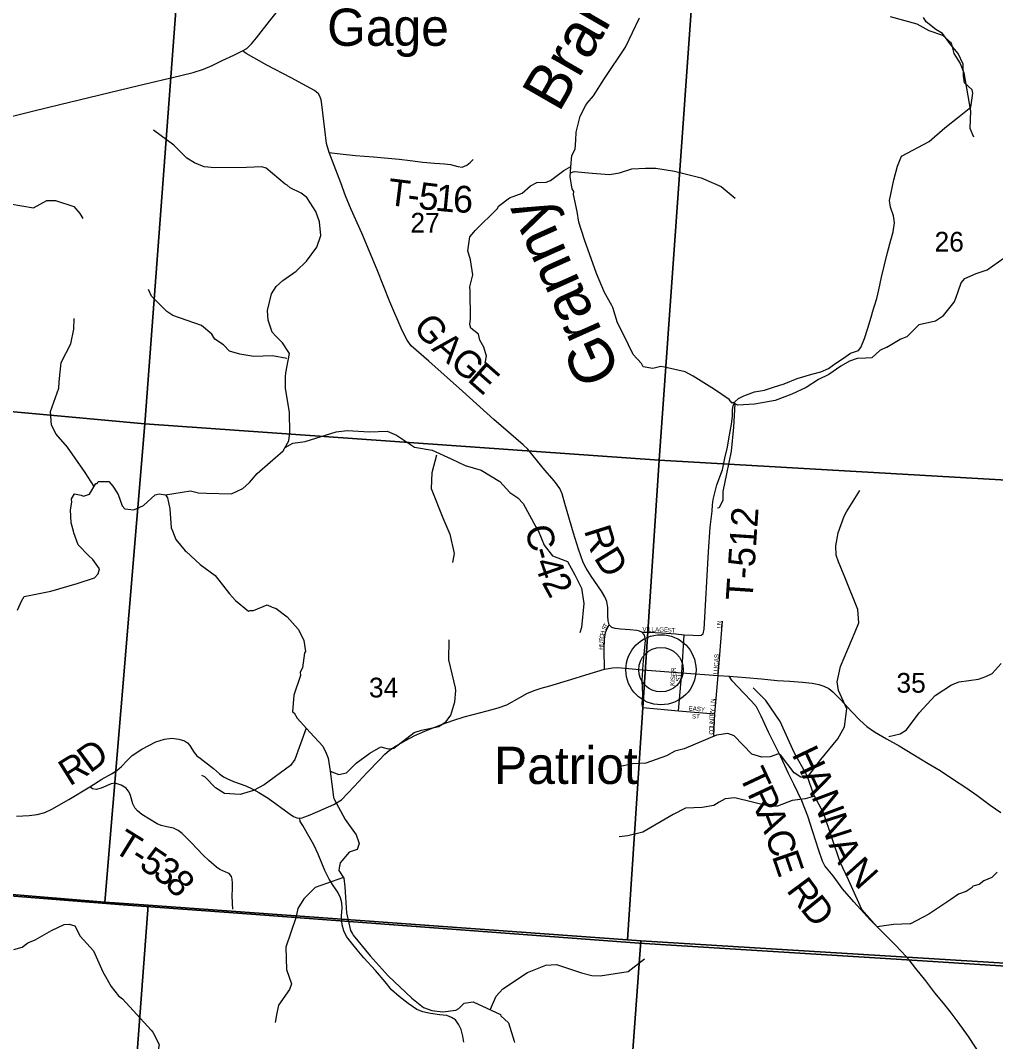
# Model space of a CAD drawing. Extents: x 1878108 to 2183446, y 146837 to 508383.
# Drawn here: x 1994425 to 2005354, y 277922 to 289361 of the extents above; entities that cross this region are included whole.
import ezdxf

# ---------------------------------------------------------------- set-up
doc = ezdxf.new("R2010")
doc.units = 0
for name, color, linetype in [('GM_X_County_Road', 7, 'Continuous'), ('GM_X_County_Road_Text', 7, 'Continuous'), ('GM_X_Minor_River', 7, 'Continuous'), ('GM_X_Minor_River_Text', 7, 'Continuous'), ('GM_X_Section', 7, 'Continuous'), ('GM_X_Section_Text', 7, 'Continuous'), ('GM_X_State_Route', 7, 'Continuous'), ('GM_X_Township', 7, 'Continuous'), ('GM_X_Township_Road', 7, 'Continuous'), ('GM_X_Township_Road_Text', 7, 'Continuous'), ('GM_X_Township_ROW', 7, 'Continuous'), ('GM_X_Township_Subdivision', 7, 'Continuous'), ('GM_X_Township_Subdivision_Text', 7, 'Continuous'), ('GM_X_Unincorporated', 7, 'Continuous'), ('GM_X_Unincorporated_Location', 7, 'Continuous'), ('GM_X_Unincorporated_Text', 7, 'Continuous')]:
    doc.layers.add(name, color=color, linetype=linetype)

msp = doc.modelspace()

# ---------------------------------------------------------------- linework, layer by layer
at = {"layer": 'GM_X_County_Road'}
for points in [[(2001399, 282086), (2001405, 282146), (2001417, 282258), (2001430, 282420), (2001418, 282476), (2001391, 282507), (2001362, 282518), (2001333, 282526), (2001254, 282533), (2001149, 282540), (2001090, 282550), (2001052, 282561), (2001025, 282592), (2001011, 282634), (2001009, 282692), (2001008, 282783), (2000996, 282850), (2000974, 282904), (2000938, 282967), (2000822, 283136), (2000765, 283224), (2000731, 283289), (2000679, 283438), (2000625, 283616), (2000528, 283949), (2000498, 284056), (2000469, 284116), (2000412, 284200), (2000304, 284321), (2000171, 284483), (2000111, 284557), (2000059, 284605), (1999730, 284892), (1999381, 285209), (1999003, 285543), (1998806, 285716), (1998760, 285778), (1998703, 285886), (1998567, 286207), (1998423, 286568), (1998252, 286978), (1998132, 287241), (1998069, 287396), (1998015, 287541), (1997885, 287883), (1997857, 287982), (1997837, 288138), (1997803, 288418), (1997795, 288472), (1997781, 288513), (1997765, 288539), (1997722, 288576), (1997591, 288645), (1997458, 288718), (1997186, 288861), (1996955, 288989), (1996915, 289021)], [(1994383, 280448), (1994522, 280453), (1994614, 280464), (1994700, 280489), (1994779, 280527), (1994969, 280632), (1995203, 280775), (1995339, 280862), (1995447, 280922), (1995504, 280958), (1995558, 281002), (1995620, 281071), (1995678, 281128), (1995786, 281197), (1995941, 281278), (1996040, 281309), (1996121, 281319), (1996200, 281308), (1996263, 281289), (1996299, 281269), (1996324, 281240), (1996346, 281200), (1996372, 281161), (1996404, 281124), (1996438, 281095), (1996588, 280982), (1996658, 280922), (1996701, 280888), (1996740, 280867), (1996813, 280835), (1996952, 280785), (1997023, 280752), (1997096, 280713), (1997202, 280648), (1997436, 280477), (1997484, 280443), (1997522, 280427), (1997555, 280426), (1997584, 280428), (1997674, 280462), (1997817, 280524), (1997937, 280576), (1998023, 280630), (1998165, 280779), (1998313, 280936), (1998446, 281074), (1998509, 281140), (1998559, 281183), (1998616, 281224), (1998741, 281294), (1998845, 281351), (1998983, 281409), (1999155, 281479), (1999270, 281520), (1999399, 281559), (1999655, 281628), (1999781, 281661), (1999875, 281695), (2000024, 281777), (2000108, 281826), (2000195, 281859), (2000263, 281879), (2000359, 281908), (2000592, 281976), (2000762, 282030), (2000972, 282092), (2001059, 282110), (2001122, 282112), (2001399, 282086)], [(2001399, 282086), (2001838, 282054), (2002244, 282023), (2002367, 282017)], [(2002367, 282017), (2002367, 282017), (2002556, 282002), (2002729, 281987), (2002908, 281968), (2003047, 281961), (2003190, 281949), (2003297, 281938), (2003373, 281921), (2003429, 281905), (2003484, 281876), (2003532, 281840), (2003617, 281753), (2003744, 281617), (2003831, 281523), (2003912, 281450), (2003997, 281390), (2004131, 281315), (2004272, 281235), (2004426, 281141), (2004599, 281036), (2004732, 280958), (2004884, 280858), (2005020, 280767), (2005145, 280682), (2005295, 280571), (2005413, 280488)], [(2004341, 278887), (2004300, 278931), (2004226, 279009), (2003953, 279283), (2003765, 279487), (2003638, 279633), (2003593, 279695), (2003533, 279780), (2003441, 279889), (2003415, 279943), (2003373, 280061), (2003307, 280270), (2003249, 280448), (2003183, 280617), (2003093, 280805), (2003033, 280926), (2002946, 281111), (2002877, 281253), (2002811, 281388), (2002726, 281568), (2002673, 281673), (2002620, 281737), (2002533, 281823), (2002402, 281962), (2002367, 282017)], [(1998024, 279326), (1998030, 279421), (1998026, 279476), (1998011, 279531), (1997982, 279594), (1997931, 279669), (1997885, 279741), (1997837, 279840), (1997764, 280020), (1997715, 280126), (1997644, 280249), (1997589, 280344), (1997560, 280388), (1997555, 280426)], [(1999395, 277915), (1999385, 277983), (1999363, 278059), (1999340, 278109), (1999301, 278165), (1999258, 278193), (1999203, 278213), (1999121, 278220), (1999022, 278235), (1998937, 278254), (1998869, 278283), (1998770, 278348), (1998670, 278428), (1998585, 278501), (1998513, 278592), (1998404, 278719), (1998273, 278860), (1998201, 278951), (1998137, 279028), (1998080, 279100), (1998050, 279163), (1998031, 279228), (1998026, 279275), (1998023, 279304), (1998024, 279326)], [(2005483, 277315), (2005265, 277654), (2005052, 277977), (2004933, 278141), (2004846, 278259), (2004770, 278354), (2004675, 278469), (2004574, 278602), (2004462, 278742), (2004387, 278837), (2004341, 278887)]]:
    msp.add_lwpolyline(points, dxfattribs=at)
at = {"layer": 'GM_X_Minor_River'}
for points in [[(2004174, 289406), (2004473, 289322), (2004605, 289246), (2004761, 289194), (2004855, 289109), (2004887, 288989), (2004957, 288877), (2004997, 288772), (2005073, 288345), (2005065, 288152), (2005105, 288056)], [(2004137, 285701), (2004058, 285665), (2003969, 285581), (2003901, 285577), (2003803, 285572), (2003717, 285544), (2003621, 285486), (2003487, 285394), (2003371, 285340), (2003231, 285249), (2003069, 285173), (2002885, 285103), (2002653, 285062), (2002467, 285052), (2002427, 285068), (2002415, 285082), (2002401, 285072), (2002369, 285114), (2002204, 285226), (2001964, 285375), (2001877, 285425), (2001643, 285477), (2001603, 285483), (2001513, 285460), (2001403, 285482), (2001385, 285516), (2001292, 285618), (2001186, 285836), (2001117, 285972), (2001063, 286144), (2001053, 286168), (2000972, 286312), (2000882, 286527), (2000746, 286903), (2000682, 287099), (2000663, 287221), (2000623, 287409), (2000629, 287443), (2000607, 287475), (2000586, 287609), (2000593, 287720), (2000606, 287849), (2000644, 287917), (2000651, 288021), (2000653, 288109), (2000699, 288287), (2000760, 288403), (2000776, 288433), (2000848, 288517), (2000972, 288710), (2001207, 289062), (2001362, 289388)], [(1996053, 284045), (1996330, 284091), (1996421, 284067), (1996509, 284065), (1996792, 284056), (1996918, 284117), (1996993, 284185), (1997079, 284287), (1997371, 284539), (1997433, 284653), (1997443, 284745), (1997441, 284969), (1997395, 285241), (1997396, 285368), (1997401, 285412), (1997440, 285630), (1997362, 285750), (1997286, 285824), (1997247, 285867), (1997202, 286002), (1997195, 286111), (1997240, 286299), (1997292, 286380), (1997367, 286446), (1997515, 286552), (1997631, 286663), (1997746, 286820), (1997791, 286952), (1997776, 287106), (1997737, 287221), (1997636, 287377), (1997571, 287427), (1997448, 287484), (1997416, 287516), (1997391, 287528), (1997178, 287705), (1997131, 287721), (1996959, 287712), (1996604, 287708), (1996484, 287722), (1996378, 287764), (1996292, 287816), (1996143, 287963), (1995918, 288133)], [(1999635, 285523), (1999647, 285601), (1999619, 285699), (1999573, 285779), (1999558, 285847), (1999474, 285915), (1999462, 285955), (1999470, 286017), (1999467, 286335), (1999463, 286375), (1999495, 286511), (1999470, 286677), (1999440, 286779), (1999463, 286935), (1999507, 286987), (1999523, 287009), (1999773, 287253), (1999783, 287279), (1999906, 287374), (2000050, 287424), (2000140, 287508), (2000214, 287546), (2000318, 287550), (2000366, 287568), (2000516, 287679), (2000593, 287725)], [(2000589, 287654), (2000630, 287667), (2000834, 287651), (2001029, 287634), (2001141, 287654), (2001279, 287698), (2001429, 287706), (2001545, 287705), (2001755, 287673), (2002054, 287596), (2002278, 287502), (2002436, 287368), (2002432, 287370)], [(1993460, 287502), (1993585, 287602), (1993666, 287633), (1993737, 287624), (1993972, 287469), (1994039, 287420), (1994312, 287305), (1994572, 287261), (1994720, 287342), (1994819, 287343), (1995025, 287277), (1995092, 287198), (1995125, 287141)], [(2004137, 285701), (2004284, 285790), (2004363, 285821), (2004496, 285956), (2004680, 285996), (2004769, 286055), (2004890, 286206), (2004907, 286250), (2004969, 286421), (2005010, 286470), (2005136, 286527), (2005258, 286568), (2005452, 286702), (2005546, 286729), (2005717, 286729), (2005733, 286729), (2005887, 286738), (2005996, 286779), (2006204, 286817), (2006333, 286832), (2006479, 286826), (2006589, 286819)], [(1997412, 285572), (1997251, 285603), (1997040, 285595), (1996883, 285622), (1996769, 285656), (1996701, 285727), (1996603, 285790), (1996571, 285848), (1996455, 285943), (1996133, 286057), (1996066, 286100), (1995895, 286272), (1995862, 286345)], [(1995251, 284140), (1995151, 284296), (1994953, 284581), (1994827, 284726), (1994775, 284826), (1994764, 284980), (1994854, 285241), (1994861, 285311), (1994882, 285529), (1994992, 285739), (1995024, 285903), (1995026, 286022)], [(2002430, 285067), (2002418, 284806), (2002390, 284536), (2002339, 284282), (2002297, 284082), (2002296, 283988), (2002256, 283902), (2002238, 283896)], [(1997392, 284576), (1997477, 284624), (1997615, 284643), (1997964, 284752), (1998086, 284768), (1998336, 284753), (1998537, 284761), (1998641, 284716), (1998840, 284582), (1999039, 284546), (1999251, 284449), (1999409, 284376), (1999588, 284321), (1999800, 284194), (1999910, 284072), (2000001, 284014), (2000059, 283950), (2000200, 283689), (2000229, 283648), (2000294, 283481), (2000390, 283362), (2000555, 283298), (2000637, 283150), (2000715, 283000), (2000738, 282831), (2000713, 282560), (2000695, 282502)], [(1999087, 284492), (1999036, 284293), (1999028, 284116), (1999158, 283788), (1999238, 283607), (1999287, 283389), (1999266, 283287)], [(1994393, 282755), (1994439, 282856), (1994467, 282906), (1994767, 282968), (1995063, 283055), (1995257, 283117), (1995297, 283161), (1995312, 283219), (1995238, 283323), (1995188, 283365), (1995071, 283485), (1995023, 283619), (1995019, 283639), (1994995, 283731), (1994986, 283879), (1995002, 283965), (1994996, 284001), (1995030, 284057), (1995106, 284041), (1995134, 284033), (1995200, 284053), (1995272, 284175)], [(1995272, 284175), (1995284, 284173), (1995296, 284197), (1995416, 284195), (1995460, 284145), (1995468, 284132), (1995520, 284052), (1995567, 283924), (1995595, 283888), (1995695, 283880), (1995803, 283928), (1995937, 284048), (1995981, 284056), (1996053, 284045), (1996075, 284013), (1996099, 283891), (1996114, 283675), (1996130, 283645), (1996166, 283547), (1996273, 283419), (1996283, 283413), (1996439, 283267), (1996608, 283142), (1996768, 282936), (1996835, 282862), (1996981, 282744), (1997001, 282752), (1997037, 282752), (1997191, 282815), (1997247, 282789), (1997291, 282775), (1997415, 282679), (1997504, 282579), (1997540, 282539), (1997600, 282413), (1997619, 282293), (1997609, 282275), (1997585, 282107), (1997561, 282059), (1997565, 282023), (1997488, 281801), (1997476, 281615), (1997493, 281603), (1997527, 281543), (1997671, 281383), (1997816, 281232), (1997852, 281154), (1997876, 281096), (1997898, 280951), (1997933, 280658), (1997936, 280644), (1998064, 280410), (1998187, 280238), (1998213, 280164), (1998223, 280140), (1998201, 280072), (1998111, 280042), (1998008, 279924), (1997998, 279870), (1997994, 279838), (1998050, 279752), (1998062, 279654), (1998081, 279364), (1998124, 279166), (1998146, 279130), (1998154, 279114), (1998345, 278884), (1998547, 278657), (1998812, 278407), (1998941, 278305), (1999035, 278269), (1999161, 278256), (1999305, 278274), (1999339, 278292), (1999397, 278352), (1999501, 278368), (1999804, 278227), (1999810, 278211), (1999896, 278131), (1999959, 277925), (1999961, 277913)], [(2003245, 280884), (2003396, 281081), (2003587, 281312), (2003660, 281448), (2003686, 281651), (2003594, 281856), (2003578, 281952), (2003616, 282124), (2003781, 282511), (2003822, 282613), (2003810, 282761), (2003666, 283124), (2003594, 283296), (2003567, 283372), (2003564, 283475), (2003590, 283620), (2003659, 283807), (2003682, 283857), (2003833, 284096)], [(1997898, 280951), (1997995, 280913), (1998081, 280933), (1998189, 281042), (1998341, 281151), (1998464, 281225), (1998545, 281201), (1998612, 281207), (1998837, 281384), (1998919, 281411), (1999116, 281450), (1999195, 281509), (1999250, 281579), (1999294, 281729), (1999305, 281853), (1999303, 281885), (1999226, 282200), (1999231, 282421)], [(2004156, 281338), (2004286, 281370), (2004356, 281414), (2004496, 281603), (2004676, 281800), (2004861, 281918), (2004947, 281951), (2005163, 281983), (2005245, 282011), (2005315, 282045), (2005417, 282158)], [(2004026, 279209), (2003856, 279403), (2003704, 279735), (2003611, 279933), (2003427, 280484), (2003317, 280687), (2003241, 280897), (2003096, 281160), (2002939, 281509), (2002780, 281741), (2002637, 281883)], [(1997628, 281431), (1997500, 281083), (1997453, 281014), (1997157, 280799), (1997039, 280735), (1996887, 280689), (1996713, 280702), (1996611, 280766), (1996492, 280886), (1996459, 280901)], [(2003246, 280881), (2003171, 280882), (2003098, 280931), (2002944, 281134), (2002920, 281144), (2002826, 281112), (2002735, 281108), (2002621, 281140), (2002426, 281345), (2002355, 281374), (2002225, 281354), (2001865, 281202), (2001759, 281175), (2001667, 281123), (2001435, 281040), (2001285, 281032), (2001149, 281003)], [(2003325, 280672), (2003221, 280641), (2003075, 280623), (2002910, 280560), (2002814, 280558), (2002430, 280651), (2002325, 280642), (2002256, 280604), (2002196, 280568), (2002066, 280545), (2001880, 280537), (2001741, 280464), (2001402, 280266), (2001234, 280227), (2001135, 280214)], [(2005372, 279821), (2005311, 279761), (2005223, 279724), (2005172, 279683), (2005100, 279661), (2005092, 279649), (2005024, 279602), (2004937, 279575), (2004851, 279514), (2004607, 279350), (2004400, 279240)], [(1998045, 279760), (1997728, 279648), (1997600, 279522), (1997533, 279414), (1997513, 279309), (1997399, 278981), (1997407, 278729), (1997463, 278570), (1997442, 278505), (1997316, 278329), (1997295, 278223), (1997280, 278134)], [(1994350, 278955), (1994446, 278981), (1994509, 279029), (1994590, 279063), (1994772, 279166), (1994917, 279232), (1994972, 279238), (1995036, 279218), (1995095, 279101), (1995246, 278940), (1995347, 278704), (1995444, 278539), (1995525, 278433), (1995571, 278401), (1995889, 278050), (1995911, 278026), (1995982, 277889), (1995910, 277507), (1995792, 277170), (1995524, 277009), (1995508, 277001)], [(2004400, 279240), (2004398, 279240), (2004211, 279234), (2004026, 279209)], [(1999689, 278278), (1999756, 278431), (1999830, 278514), (2000108, 278696), (2000312, 278777), (2000435, 278787), (2000712, 278691), (2000830, 278661), (2000922, 278657), (2001237, 278706), (2001418, 278848)]]:
    msp.add_lwpolyline(points, dxfattribs=at)
at = {"layer": 'GM_X_Section'}
for points in [[(1996226, 290272), (1995818, 284842), (1990275, 285349), (1990757, 290692)], [(2001970, 289836), (2001582, 284435), (1995818, 284842), (1996226, 290272)], [(2001970, 289836), (2007477, 289420), (2007100, 284118), (2001582, 284435)], [(1995818, 284842), (1995370, 279485), (1990707, 279868), (1989900, 279931), (1990275, 285349)], [(2001582, 284435), (2001228, 279061), (1995858, 279451), (1995370, 279485), (1995818, 284842)], [(2007100, 284118), (2006737, 278720), (2001378, 279051), (2001228, 279061), (2001582, 284435)], [(1995370, 279485), (1995858, 279451), (1995543, 275256), (1990392, 275665), (1990707, 279868)], [(2001228, 279061), (2001378, 279051), (2001069, 274810), (1995543, 275256), (1995858, 279451)], [(2006737, 278720), (2006787, 278718), (2006446, 274352), (2001069, 274810), (2001378, 279051)]]:
    msp.add_lwpolyline(points, close=True, dxfattribs=at)
at = {"layer": 'GM_X_State_Route'}
msp.add_lwpolyline([(1994306, 288282), (1994577, 288347), (1994868, 288419), (1995750, 288632), (1996223, 288745), (1996360, 288778), (1996477, 288814), (1996574, 288856), (1996688, 288910), (1996816, 288972), (1996915, 289021), (1996961, 289047), (1997014, 289099), (1997072, 289166), (1997217, 289354), (1997395, 289575)], dxfattribs=at)
at = {"layer": 'GM_X_Township'}
for points in [[(1977440, 263895), (1977893, 269769), (1977918, 270099), (1977551, 270131), (1972286, 270595), (1972469, 273167), (1972730, 276350), (1973148, 280848), (1973182, 281296), (1977459, 280922), (1978775, 280814), (1984297, 280349), (1986943, 280138), (1990874, 279826), (1995575, 279452), (1996913, 279358), (1998010, 279276), (2001360, 279026), (2004300, 278840), (2009628, 278502)], [(2009628, 278502), (2004300, 278840), (2001360, 279026), (1998010, 279276), (1996913, 279358), (1995575, 279452), (1990874, 279826), (1986943, 280138), (1984297, 280349), (1978775, 280814)]]:
    msp.add_lwpolyline(points, dxfattribs=at)
at = {"layer": 'GM_X_Township_Road'}
for points in [[(1997885, 287883), (1998010, 287866), (1998179, 287849), (1998381, 287831), (1998670, 287806), (1998794, 287793), (1998934, 287772), (1999065, 287760), (1999178, 287755), (1999247, 287745), (1999327, 287725), (1999376, 287717), (1999429, 287741), (1999465, 287770), (1999501, 287804)], [(2001864, 282480), (2001961, 282476), (2002024, 282469), (2002053, 282473), (2002077, 282490), (2002088, 282540), (2002137, 283409), (2002157, 283686), (2002176, 283863), (2002182, 283934), (2002188, 283994), (2002207, 284069), (2002229, 284160), (2002294, 284326), (2002309, 284400), (2002319, 284458), (2002350, 284581), (2002366, 284673), (2002394, 284839), (2002404, 284925), (2002405, 285003), (2002414, 285044), (2002433, 285087), (2002474, 285125), (2002532, 285154), (2002651, 285200), (2002763, 285218), (2002867, 285253), (2002984, 285288), (2003129, 285349), (2003296, 285398), (2003394, 285423), (2003480, 285461), (2003562, 285522), (2003648, 285579), (2003727, 285633), (2003794, 285654), (2003819, 285665), (2003845, 285698), (2003884, 285796), (2003924, 285915), (2003970, 286073), (2003972, 286081)], [(2001838, 282054), (2001864, 282480)], [(1996804, 279407), (1996802, 279467), (1996798, 279563), (1996802, 279629), (1996802, 279696), (1996799, 279740), (1996792, 279772), (1996764, 279804), (1996728, 279821), (1996660, 279850), (1996623, 279877), (1996535, 279952), (1996472, 280010), (1996339, 280151), (1996239, 280254), (1996192, 280288), (1996139, 280311), (1996066, 280327), (1996002, 280341), (1995956, 280361), (1995785, 280465), (1995738, 280505), (1995708, 280542), (1995685, 280585), (1995659, 280679), (1995643, 280716), (1995611, 280759), (1995553, 280796), (1995487, 280816), (1995442, 280809), (1995331, 280759), (1995276, 280745), (1995232, 280752), (1995203, 280775)]]:
    msp.add_lwpolyline(points, dxfattribs=at)
at = {"layer": 'GM_X_Township_ROW'}
msp.add_lwpolyline([(2003972, 286081), (2004022, 286244), (2004047, 286342), (2004077, 286484), (2004142, 286761), (2004180, 286898), (2004205, 286993), (2004222, 287095), (2004210, 287173), (2004175, 287268), (2004167, 287345), (2004215, 287574), (2004255, 287729), (2004299, 287839), (2004609, 288004), (2004784, 288159), (2004946, 288283), (2005078, 288388), (2005098, 288545), (2005093, 288585), (2005007, 288663), (2004995, 288735), (2004990, 288871), (2004933, 288991), (2004854, 289087), (2004760, 289213), (2004683, 289260), (2004578, 289344), (2004547, 289395)], dxfattribs=at)
at = {"layer": 'GM_X_Township_Subdivision'}
for points in [[(2000972, 282092), (2000967, 282309), (2000973, 282430), (2000982, 282503), (2001003, 282556), (2001025, 282592)], [(2002244, 282023), (2002292, 282631)], [(2001391, 282507), (2001466, 282508), (2001609, 282502), (2001772, 282490), (2001864, 282480)], [(2001401, 281665), (2001395, 281703), (2001400, 281815), (2001394, 281967), (2001399, 282086)], [(2001800, 281627), (2001838, 282054)], [(2002208, 281594), (2002244, 282023)], [(2001401, 281665), (2001800, 281627), (2002208, 281594)], [(2002195, 281349), (2002208, 281594)]]:
    msp.add_lwpolyline(points, dxfattribs=at)
at = {"layer": 'GM_X_Unincorporated'}
for radius in [393, 249]:
    msp.add_circle((2001604, 282087), radius, dxfattribs=at)
at = {"layer": 'GM_X_Unincorporated_Location'}
msp.add_line((2001604, 282087), (2001604, 282087), dxfattribs=at)

# ---------------------------------------------------------------- texts
at = {"layer": 'GM_X_County_Road_Text'}
for s, rotation, p in [('G', 308.1282, (1998816, 285928)), ('A', 319.5686, (1999024, 285673)), ('G', 318.7144, (1999224, 285503)), ('E', 318.716, (1999423, 285329)), ('C', 285.0975, (2000074, 283668)), ('R', 287.4518, (2000739, 283649)), ('D', 301.52, (2000846, 283342)), ('-', 286.8768, (2000141, 283420)), ('4', 289.2253, (2000180, 283289)), ('2', 298.5281, (2000263, 283066)), ('D', 36.417, (1995205, 280922)), ('H', 295.4808, (2003065, 281141)), ('R', 32.0796, (1994977, 280777)), ('T', 295.1457, (2002473, 280904)), ('A', 295.0254, (2003178, 280903)), ('R', 294.9328, (2002568, 280701)), ('N', 290.6098, (2003287, 280670)), ('A', 291.7936, (2002670, 280481)), ('N', 287.738, (2003379, 280426)), ('C', 287.7648, (2002767, 280241)), ('A', 296.8379, (2003479, 280127)), ('E', 288.9425, (2002844, 280000)), ('N', 311.7731, (2003646, 279821)), ('R', 306.5687, (2003002, 279615)), ('D', 309.0897, (2003157, 279406))]:
    msp.add_text(s, height=300, rotation=rotation, dxfattribs=at).set_placement(p)
at = {"layer": 'GM_X_Minor_River_Text'}
for s, rotation, p in [('Branch', 60.1034, (2000460, 288319)), ('Granny', 114.1038, (2001159, 285410))]:
    msp.add_text(s, height=500, rotation=rotation, dxfattribs=at).set_placement(p)
at = {"layer": 'GM_X_Section_Text'}
for s, p in [('27', (1998796, 286984)), ('26', (2004670, 286771)), ('34', (1998331, 281777)), ('35', (2004243, 281830))]:
    msp.add_text(s, height=221, rotation=0, dxfattribs=at).set_placement(p)
at = {"layer": 'GM_X_Township_Road_Text'}
for s, rotation, p in [('T', 352.9755, (1998529, 287295)), ('5', 353.3827, (1998876, 287253)), ('1', 354.5113, (1999066, 287231)), ('6', 358.0585, (1999270, 287212)), ('-', 353.0466, (1998752, 287268)), ('T-512', 86.209, (2002629, 282854)), ('T', 328.2233, (1995451, 280059)), ('-', 326.8999, (1995640, 279942)), ('5', 325.8315, (1995742, 279875)), ('3', 325.6554, (1995895, 279772)), ('8', 312.5725, (1996034, 279679))]:
    msp.add_text(s, height=300, rotation=rotation, dxfattribs=at).set_placement(p)
at = {"layer": 'GM_X_Township_Subdivision_Text'}
for s, rotation, p in [('S', 66.7727, (2000981, 282523)), ('T', 61.1497, (2000995, 282554)), ('VILLAGE', 359.0597, (2001396, 282516)), ('ST', 356.419, (2001678, 282507)), ('LN', 86.983, (2002280, 282547)), ('T', 85.7343, (2000962, 282397)), ('C', 83.3795, (2000965, 282432)), ('H', 78.48, (2000969, 282470)), ('H', 85.7672, (2000955, 282309)), ('U', 85.7563, (2000959, 282353)), ('LUCAS', 86.2706, (2002240, 282032)), ('KISER', 85.7104, (2001756, 281904)), ('ST', 86.419, (2001820, 281953)), ('LN', 86.9887, (2002209, 281676)), ('EASY', 355.2361, (2001912, 281632)), ('Y', 81.9966, (2002202, 281604)), ('ST', 356.4258, (2001950, 281542)), ('N', 87.8356, (2002197, 281486)), ('T', 87.8378, (2002198, 281530)), ('R', 86.0139, (2002200, 281565)), ('C', 87.838, (2002192, 281359)), ('O', 87.8367, (2002193, 281398)), ('U', 87.8479, (2002195, 281442))]:
    msp.add_text(s, height=50, rotation=rotation, dxfattribs=at).set_placement(p)
at = {"layer": 'GM_X_Unincorporated_Text'}
for s, p in [('Gage', (1997863, 289076)), ('Patriot', (1999733, 280808))]:
    msp.add_text(s, height=417, rotation=0, dxfattribs=at).set_placement(p)

doc.saveas('drawing.dxf')
